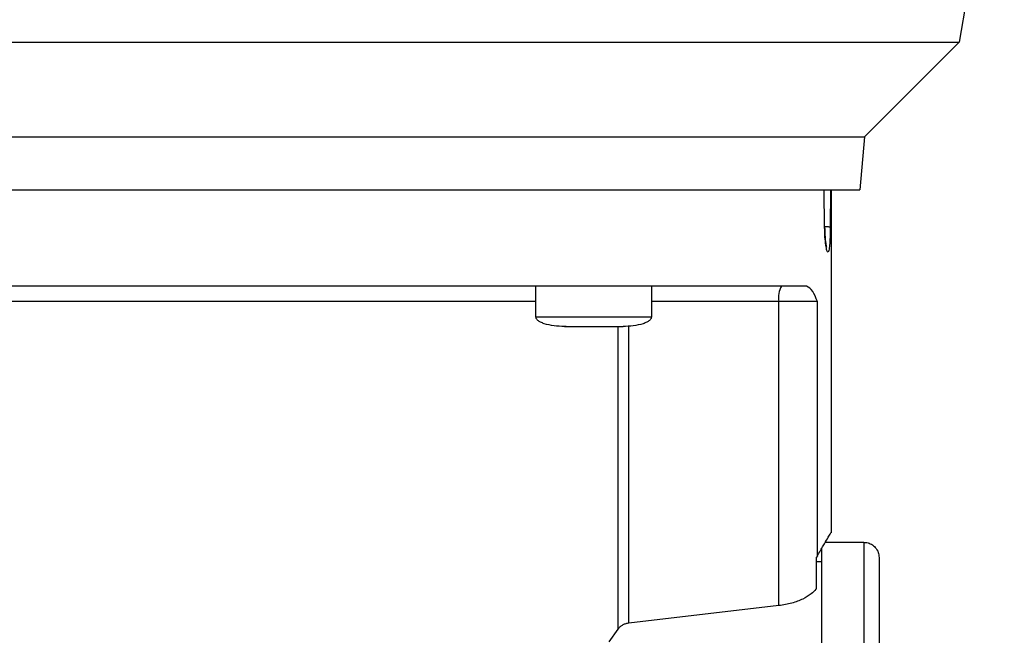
# Model space of a CAD drawing. Header units: inches. Extents: x 170 to 312, y 215 to 248.
# Tile 315 of 321: x 304.757 to 304.946, y 243.818 to 243.936. Entities that reach past the tile are written whole.
import ezdxf

# ---------------------------------------------------------------- set-up
doc = ezdxf.new("R2010")
doc.units = ezdxf.units.IN
doc.header["$LTSCALE"] = 0.25
doc.header["$MEASUREMENT"] = 0
doc.layers.add('MOTOR RH', color=7, linetype='Continuous')

msp = doc.modelspace()

# ---------------------------------------------------------------- linework, layer by layer
at = {"layer": 'MOTOR RH'}
for p, q in [((304.94611, 243.98048), (304.93743, 243.93123)), ((304.73049, 243.93123), (304.82099, 243.93123)), ((304.93743, 243.93123), (304.91932, 243.91312)), ((304.91932, 243.91312), (304.91843, 243.90297)), ((304.91167, 243.89576), (304.91159, 243.90297)), ((304.91277, 243.90297), (304.91274, 243.89576)), ((304.9129, 243.90297), (304.9129, 243.83725)), ((304.85634, 243.87861), (304.85634, 243.88451)), ((304.87849, 243.88451), (304.87849, 243.87861)), ((304.90289, 243.88156), (304.87849, 243.88156)), ((304.90289, 243.82327), (304.90289, 243.88156)), ((304.91029, 243.88156), (304.90289, 243.88156)), ((304.91029, 243.83284), (304.91029, 243.88156)), ((304.85634, 243.87861), (304.87849, 243.87861)), ((304.86213, 243.87676), (304.86188, 243.87676)), ((304.86333, 243.87676), (304.86342, 243.87676)), ((304.87141, 243.87676), (304.87295, 243.87676)), ((304.87208, 243.81879), (304.87208, 243.87676)), ((304.87417, 243.81993), (304.87417, 243.87692)), ((304.9118, 243.83542), (304.91917, 243.83542)), ((304.91029, 243.83284), (304.91013, 243.83258)), ((304.91013, 243.82659), (304.91013, 243.83258)), ((304.91013, 243.83173), (304.91105, 243.83173)), ((304.90289, 243.82327), (304.87417, 243.81993)), ((304.87041, 243.81632), (304.87208, 243.81879))]:
    msp.add_line(p, q, dxfattribs=at)
at = {"layer": 'MOTOR RH', "flags": 128}
for points in [[(304.82099, 243.93123), (304.83029, 243.93123), (304.87385, 243.93123), (304.88167, 243.93123), (304.9143, 243.93123), (304.91931, 243.93123), (304.93669, 243.93123), (304.93735, 243.93123), (304.93743, 243.93123)], [(304.68501, 243.91312), (304.68795, 243.91312), (304.69022, 243.91312), (304.76764, 243.91312), (304.7761, 243.91312), (304.84497, 243.91312), (304.853, 243.91312), (304.88805, 243.91312), (304.89376, 243.91312), (304.91638, 243.91312), (304.91801, 243.91312), (304.91932, 243.91312)], [(304.6859, 243.90297), (304.8195, 243.90297), (304.82804, 243.90297), (304.87466, 243.90297), (304.88125, 243.90297), (304.91039, 243.90297), (304.91327, 243.90297), (304.91843, 243.90297)], [(304.85634, 243.88156), (304.85341, 243.88156), (304.84749, 243.88156), (304.79075, 243.88156), (304.78343, 243.88156), (304.74799, 243.88156)], [(304.91917, 243.83542), (304.91917, 243.83237), (304.91917, 243.83003), (304.91917, 243.82351), (304.91917, 243.81939), (304.91917, 243.81476), (304.91917, 243.80966), (304.91917, 243.80416), (304.91917, 243.7983), (304.91917, 243.79215), (304.91917, 243.78577), (304.91917, 243.77924), (304.91917, 243.77262), (304.91917, 243.76598)], [(304.91105, 243.83431), (304.91105, 243.82707), (304.91105, 243.82351), (304.91105, 243.81939), (304.91105, 243.81476), (304.91105, 243.80966), (304.91105, 243.80416), (304.91105, 243.7983), (304.91105, 243.79215), (304.91105, 243.78577), (304.91105, 243.77924), (304.91105, 243.77262), (304.91105, 243.76598)]]:
    msp.add_lwpolyline(points, dxfattribs=at)
at = {"layer": 'MOTOR RH'}
msp.add_arc((304.90752, 243.88228), 0.00469, 151.509, 188.7856, dxfattribs=at)
for points, knots in [([(304.91274, 243.89576), (304.9127, 243.89577), (304.91262, 243.89581), (304.91223, 243.89586), (304.91184, 243.89587), (304.91167, 243.89588)], [0, 0, 0, 0, 0.339383, 0.704701, 1, 1, 1, 1]), ([(304.91167, 243.89576), (304.91169, 243.89577), (304.91171, 243.89578), (304.91168, 243.89579), (304.91167, 243.8958)], [0, 0, 0, 0, 0.692047, 1, 1, 1, 1]), ([(304.91251, 243.89135), (304.91245, 243.89118), (304.91234, 243.89084), (304.91212, 243.89124), (304.9119, 243.89227), (304.91173, 243.89385), (304.91169, 243.89512), (304.91167, 243.89576)], [0, 0, 0, 0, 0.201335, 0.403283, 0.60423, 0.803424, 1, 1, 1, 1]), ([(304.91168, 243.89579), (304.91169, 243.89526), (304.91172, 243.89429), (304.91182, 243.89317), (304.91192, 243.89246), (304.91198, 243.89213), (304.91202, 243.89197), (304.91201, 243.892), (304.912, 243.892)], [0, 0, 0, 0, 0.2928406, 0.5381521, 0.7363882, 0.8871565, 0.9917378, 1, 1, 1, 1]), ([(304.91274, 243.89576), (304.91273, 243.89512), (304.91272, 243.89385), (304.91264, 243.89224), (304.91255, 243.89165), (304.91251, 243.89135)], [0, 0, 0, 0, 0.331518, 0.664673, 1, 1, 1, 1]), ([(304.9082, 243.88451), (304.90694, 243.88451), (304.90443, 243.88451), (304.89915, 243.88451), (304.89285, 243.88451), (304.88548, 243.88451), (304.87716, 243.88451), (304.86797, 243.88451), (304.85803, 243.88451), (304.84745, 243.88451), (304.83634, 243.88451), (304.82485, 243.88451), (304.81309, 243.88451), (304.80121, 243.88451), (304.78934, 243.88451), (304.77761, 243.88451), (304.76617, 243.88451), (304.75514, 243.88451), (304.74466, 243.88451), (304.73483, 243.88451), (304.72578, 243.88451), (304.71761, 243.88451), (304.7104, 243.88451), (304.70427, 243.88451), (304.69918, 243.88451), (304.69679, 243.88451), (304.6956, 243.88451)], [0, 0, 0, 0, 0.041665, 0.083331, 0.125, 0.166665, 0.208332, 0.249999, 0.291666, 0.333332, 0.374998, 0.416666, 0.458332, 0.499999, 0.541666, 0.583333, 0.625, 0.666666, 0.708333, 0.749999, 0.791667, 0.833333, 0.874999, 0.916667, 0.958333, 1, 1, 1, 1]), ([(304.91029, 243.88156), (304.91001, 243.88228), (304.90944, 243.88376), (304.90862, 243.88426), (304.9082, 243.88451)], [0, 0, 0, 0, 0.487287, 1, 1, 1, 1]), ([(304.86179, 243.87676), (304.86047, 243.87683), (304.8589, 243.8769), (304.85727, 243.87756), (304.85678, 243.87786), (304.8565, 243.87815), (304.85635, 243.87841), (304.85635, 243.87859), (304.85635, 243.87867)], [0, 0, 0, 0, 0.634796, 0.759276, 0.859391, 0.91315, 0.958637, 1, 1, 1, 1]), ([(304.87848, 243.87867), (304.87848, 243.87859), (304.87848, 243.87841), (304.87833, 243.87815), (304.87805, 243.87786), (304.87756, 243.87756), (304.87593, 243.8769), (304.87436, 243.87683), (304.87304, 243.87676)], [0, 0, 0, 0, 0.0413636, 0.0868523, 0.1406123, 0.2406893, 0.3651914, 1, 1, 1, 1]), ([(304.86179, 243.87676), (304.86187, 243.87676), (304.86204, 243.87676), (304.86334, 243.87676), (304.8652, 243.87676), (304.86668, 243.87676), (304.86741, 243.87676)], [0, 0, 0, 0, 0.249939, 0.499945, 0.749985, 1, 1, 1, 1]), ([(304.86741, 243.87676), (304.86815, 243.87676), (304.86963, 243.87676), (304.87149, 243.87676), (304.87279, 243.87676), (304.87296, 243.87676), (304.87304, 243.87676)], [0, 0, 0, 0, 0.250015, 0.500055, 0.750061, 1, 1, 1, 1]), ([(304.91029, 243.83284), (304.91068, 243.83351), (304.91145, 243.83484), (304.91226, 243.83621), (304.91274, 243.83701), (304.91294, 243.83735), (304.91289, 243.83726), (304.91289, 243.83725)], [0, 0, 0, 0, 0.250555, 0.492503, 0.740292, 0.985162, 1, 1, 1, 1]), ([(304.91894, 243.83542), (304.91922, 243.83541), (304.91981, 243.83541), (304.92067, 243.83507), (304.92145, 243.83444), (304.92202, 243.83353), (304.92209, 243.83282), (304.92212, 243.83247)], [0, 0, 0, 0, 0.173198, 0.362254, 0.559466, 0.788382, 1, 1, 1, 1]), ([(304.92212, 243.83247), (304.92212, 243.83247), (304.92212, 243.83247), (304.92212, 243.83225), (304.92212, 243.83125), (304.92212, 243.8296), (304.92212, 243.82732), (304.92212, 243.82442), (304.92212, 243.82095), (304.92212, 243.81693), (304.92212, 243.81241), (304.92212, 243.80745), (304.92212, 243.80209), (304.92212, 243.7964), (304.92212, 243.79042), (304.92212, 243.78424), (304.92212, 243.77791), (304.92212, 243.7715), (304.92212, 243.76723), (304.92212, 243.7651)], [0, 0, 0, 0, 0.0000086, 0.0625119, 0.1250052, 0.1875142, 0.2500058, 0.3125075, 0.3750071, 0.4375116, 0.5000036, 0.5625093, 0.6250031, 0.6875077, 0.7500032, 0.8125056, 0.8750014, 0.9375015, 1, 1, 1, 1]), ([(304.91013, 243.82659), (304.91012, 243.82658), (304.91009, 243.82653), (304.90983, 243.82617), (304.90911, 243.82547), (304.90757, 243.82452), (304.90545, 243.82368), (304.90374, 243.82341), (304.90289, 243.82327)], [0, 0, 0, 0, 0.004541, 0.037698, 0.254588, 0.504364, 0.752364, 1, 1, 1, 1]), ([(304.87417, 243.81993), (304.87396, 243.8199), (304.87354, 243.81982), (304.87296, 243.81958), (304.87244, 243.81924), (304.87221, 243.81894), (304.87208, 243.81879)], [0, 0, 0, 0, 0.2217133, 0.4568267, 0.7127233, 1, 1, 1, 1])]:
    msp.add_open_spline(points, degree=3, knots=knots, dxfattribs=at)

doc.saveas('drawing.dxf')
